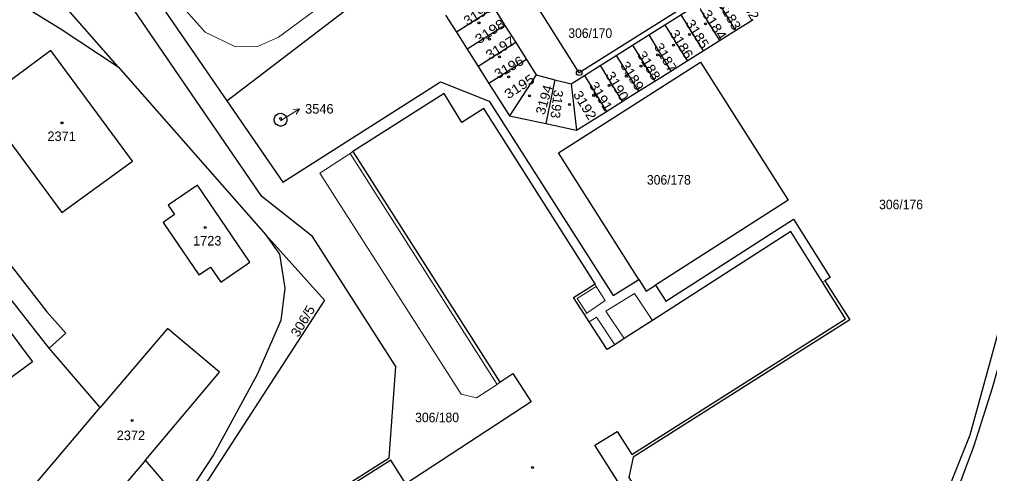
# Model space of a CAD drawing. Extents: x -679733 to -673243, y -1075091 to -1066557.
# Drawn here: x -676245.5 to -676072.8, y -1072574.2 to -1072493.4 of the extents above; entities that cross this region are included whole.
import ezdxf

# ---------------------------------------------------------------- set-up
doc = ezdxf.new("R2010")
doc.units = 0
doc.header["$LTSCALE"] = 0.68
for name, color, linetype, lineweight in [('1', 7, 'Continuous', 25), ('4', 7, 'Continuous', 13), ('5', 7, 'Continuous', 25), ('7', 7, 'Continuous', 13), ('8', 7, 'Continuous', 25)]:
    doc.layers.add(name, color=color, linetype=linetype, lineweight=lineweight)
doc.layers.add('2', color=7, linetype='Continuous')

msp = doc.modelspace()

# ---------------------------------------------------------------- linework, layer by layer
at = {"layer": '1'}
for p, q in [((-676208.52, -1072507.9), (-676175.83, -1072482.87)), ((-676124.86, -1072490.76), (-676120.86, -1072497.14)), ((-676169.65, -1072492.62), (-676167.7, -1072495.68)), ((-676120.86, -1072497.14), (-676118.01, -1072495.36)), ((-676157.14, -1072497.51), (-676163.83, -1072501.78)), ((-676133.48, -1072496.17), (-676129.56, -1072502.6)), ((-676139.24, -1072499.79), (-676135.29, -1072506.19)), ((-676129.56, -1072502.6), (-676126.63, -1072500.76)), ((-676227.86, -1072501.86), (-676201.67, -1072531.67)), ((-676163.83, -1072501.78), (-676161.91, -1072504.79)), ((-676135.29, -1072506.19), (-676132.36, -1072504.36))]:
    msp.add_line(p, q, dxfattribs=at)
for points in [[(-676227.86, -1072501.86), (-676299.88, -1072419.89), (-676371.63, -1072338.06), (-676349.77, -1072370.44), (-676336.42, -1072390.58), (-676286.47, -1072462.64)], [(-676393.87, -1072354.27), (-676392.79, -1072356.37), (-676350.62, -1072411.11), (-676336.27, -1072423.2), (-676320.05, -1072433.48), (-676310.5, -1072438.74), (-676297.87, -1072456.58), (-676292.66, -1072479.44), (-676278.01, -1072497.19), (-676240.58, -1072545.43), (-676237.18, -1072549.2), (-676240.15, -1072551.88)], [(-676249.92, -1072389.1), (-676228.26, -1072391.78), (-676166.55, -1072475.76), (-676169.49, -1072478.01), (-676168.72, -1072479.21), (-676166.78, -1072482.27), (-676164.85, -1072485.33), (-676162.93, -1072488.36), (-676160.99, -1072491.42), (-676159.07, -1072494.46), (-676157.14, -1072497.51), (-676155.23, -1072500.52), (-676153.5, -1072503.26), (-676150.15, -1072504.12), (-676147.3, -1072504.85), (-676144.92, -1072503.36), (-676142.1, -1072501.58), (-676139.24, -1072499.79), (-676136.34, -1072497.97), (-676133.48, -1072496.17), (-676130.59, -1072494.36), (-676127.75, -1072492.57), (-676124.86, -1072490.76), (-676121.96, -1072488.93)], [(-676292.07, -1072402.99), (-676279.41, -1072419.22), (-676277.22, -1072423.73), (-676275.71, -1072427.4), (-676272.62, -1072432.59), (-676272.04, -1072433.35), (-676258.47, -1072448.08), (-676256.31, -1072450.13), (-676236.39, -1072468.37), (-676234.99, -1072469.86), (-676232.52, -1072472.99), (-676208.52, -1072507.9)], [(-676063.71, -1072441.28), (-676062.84, -1072444.02), (-676061.41, -1072449.82), (-676145.85, -1072502.88), (-676156.45, -1072486.01)], [(-676170.41, -1072585.11), (-676168.79, -1072587.66), (-676210.27, -1072613.8), (-676216.99, -1072603.2), (-676216.36, -1072602.8), (-676220, -1072596.97), (-676179.64, -1072571.39), (-676178.45, -1072555.16), (-676193.28, -1072532.03), (-676202.29, -1072524.88), (-676236.01, -1072475.68), (-676237.75, -1072473.29), (-676240.63, -1072470.5), (-676259.07, -1072453.6)], [(-676240.15, -1072551.88), (-676280.98, -1072499.86), (-676296, -1072482.45), (-676303.18, -1072461.34)], [(-676070.69, -1072465.69), (-676059.17, -1072482.71), (-676060.35, -1072503.43), (-676065.77, -1072528.95), (-676076.34, -1072567.38), (-676083.41, -1072584.95), (-676093.32, -1072601.73), (-676100.75, -1072617.65), (-676109.37, -1072640.15)], [(-676254.72, -1072484.88), (-676238.18, -1072494.99), (-676227.86, -1072501.86)], [(-676121.96, -1072488.93), (-676118.01, -1072495.36), (-676114.87, -1072493.39)], [(-676160.99, -1072491.42), (-676167.7, -1072495.68), (-676165.77, -1072498.72)], [(-676127.75, -1072492.57), (-676123.78, -1072498.98), (-676120.86, -1072497.14)], [(-676159.07, -1072494.46), (-676165.77, -1072498.72), (-676163.83, -1072501.78)], [(-676130.59, -1072494.36), (-676126.63, -1072500.76), (-676123.78, -1072498.98)], [(-676136.34, -1072497.97), (-676132.36, -1072504.36), (-676129.56, -1072502.6)], [(-676155.23, -1072500.52), (-676161.91, -1072504.79), (-676158.26, -1072510.54)], [(-676135.25, -1072539.65), (-676149.51, -1072517.16), (-676124.23, -1072500.99), (-676108.63, -1072525.55), (-676132.25, -1072540.7)], [(-676142.1, -1072501.58), (-676138.18, -1072508), (-676135.29, -1072506.19)], [(-676153.5, -1072503.26), (-676158.26, -1072510.54), (-676151.77, -1072511.94)], [(-676150.15, -1072504.12), (-676151.77, -1072511.94), (-676146.33, -1072513.11)], [(-676144.92, -1072503.36), (-676140.98, -1072509.76), (-676138.18, -1072508)], [(-676208.52, -1072507.9), (-676198.57, -1072522.38), (-676170.54, -1072504.52), (-676161.87, -1072507.92), (-676139.81, -1072542.54), (-676135.25, -1072539.65)], [(-676147.3, -1072504.85), (-676146.33, -1072513.11), (-676140.98, -1072509.76)], [(-676128.66, -1072591.93), (-676143.04, -1072569.16), (-676139.08, -1072566.72), (-676136.5, -1072570.82), (-676098.44, -1072546.68), (-676102.53, -1072540.16), (-676108.2, -1072531.13), (-676132.8, -1072546.95), (-676137.84, -1072550.19), (-676139.52, -1072551.27), (-676140.87, -1072552.14), (-676144.06, -1072547.18), (-676144.87, -1072545.92), (-676146.85, -1072542.85), (-676143.02, -1072540.41), (-676162.81, -1072509.22), (-676166.7, -1072511.75), (-676169.87, -1072506.55), (-676186.1, -1072516.87), (-676159.97, -1072557.94), (-676157.64, -1072556.42), (-676154.37, -1072561.43), (-676176.68, -1072575.99), (-676179.37, -1072571.81), (-676219.31, -1072597.12)], [(-676132.25, -1072540.7), (-676130.43, -1072543.54), (-676107.7, -1072528.96), (-676101.21, -1072539.32), (-676102.11, -1072539.89), (-676097.68, -1072546.87), (-676136.24, -1072571.25), (-676137.03, -1072574.92), (-676125.92, -1072592.2), (-676126.99, -1072594.61)], [(-676201.67, -1072531.67), (-676199.17, -1072535.19), (-676198.24, -1072541.19), (-676198.95, -1072546.98), (-676203.16, -1072556.56), (-676210.92, -1072570.88), (-676218.12, -1072581.78), (-676236.74, -1072601.09), (-676236.52, -1072604.92), (-676236.33, -1072610.64)], [(-676201.67, -1072531.67), (-676191.15, -1072543.36), (-676235.07, -1072611.09), (-676215.61, -1072618)], [(-676108.14, -1072640.63), (-676099.22, -1072618.24), (-676096.23, -1072611.41), (-676092.66, -1072604.31), (-676081.65, -1072584.47), (-676079.59, -1072580.02), (-676075.54, -1072569.2), (-676072.31, -1072558.92), (-676068.71, -1072546.39), (-676064.43, -1072530.6)], [(-676257.12, -1072538.94), (-676255.51, -1072537.76), (-676243.1, -1072554.3), (-676269.14, -1072573.49), (-676269.31, -1072573.26)], [(-676135.25, -1072539.65), (-676133.9, -1072541.76), (-676132.25, -1072540.7)], [(-676223.04, -1072571.81), (-676209.82, -1072556.18), (-676219.13, -1072548.39), (-676231.08, -1072562.45)], [(-676223.04, -1072571.81), (-676232.93, -1072583.5), (-676242.26, -1072575.6), (-676231.08, -1072562.45), (-676240.15, -1072551.88)], [(-676236.33, -1072610.64), (-676237.84, -1072609.38), (-676238.6, -1072605.77), (-676238.87, -1072602.27), (-676238.34, -1072599.76), (-676219.98, -1072580.22), (-676218.08, -1072577.59), (-676223.04, -1072571.81)]]:
    msp.add_lwpolyline(points, dxfattribs=at)
for points in [[(-676225.34, -1072518.59), (-676239.89, -1072498.95), (-676252.37, -1072508.19), (-676237.91, -1072527.72)], [(-676199.55, -1072510.23), (-676199.228, -1072510.116), (-676198.886, -1072510.1), (-676198.554, -1072510.183), (-676198.261, -1072510.359), (-676198.1, -1072510.519), (-676197.923, -1072510.811), (-676197.838, -1072511.143), (-676197.853, -1072511.484), (-676197.966, -1072511.807), (-676198.167, -1072512.084), (-676198.44, -1072512.29), (-676198.768, -1072512.388), (-676199.11, -1072512.387), (-676199.438, -1072512.287), (-676199.723, -1072512.097), (-676199.802, -1072512.018), (-676199.993, -1072511.734), (-676200.094, -1072511.407), (-676200.097, -1072511.065), (-676200, -1072510.736), (-676199.812, -1072510.45)], [(-676213.54, -1072538.86), (-676211.47, -1072537.46), (-676209.6, -1072540.16), (-676204.48, -1072536.57), (-676213.79, -1072522.87), (-676218.96, -1072526.44), (-676217.84, -1072528.1), (-676219.9, -1072529.5)]]:
    msp.add_lwpolyline(points, close=True, dxfattribs=at)
at = {"layer": '4'}
for p, q in [((-676212.42, -1072495.67), (-676232.52, -1072472.99)), ((-676170.61, -1072475.28), (-676199.37, -1072496.57)), ((-676207.03, -1072498.3), (-676212.42, -1072495.67)), ((-676199.37, -1072496.57), (-676203.11, -1072498.19)), ((-676203.11, -1072498.19), (-676207.03, -1072498.3)), ((-676186.62, -1072517.27), (-676192.01, -1072520.73)), ((-676186.1, -1072516.87), (-676186.62, -1072517.27)), ((-676186.62, -1072517.27), (-676160.43, -1072558.32)), ((-676166.87, -1072560.09), (-676192.01, -1072520.73)), ((-676143.02, -1072540.41), (-676142.81, -1072540.89)), ((-676102.11, -1072539.89), (-676102.53, -1072540.16)), ((-676142.81, -1072540.89), (-676146.22, -1072543.06)), ((-676141.2, -1072543.42), (-676142.81, -1072540.89)), ((-676136.02, -1072542.16), (-676141.09, -1072545.28)), ((-676132.8, -1072546.95), (-676136.02, -1072542.16)), ((-676146.22, -1072543.06), (-676144.5, -1072545.68)), ((-676144.5, -1072545.68), (-676141.2, -1072543.42)), ((-676144.87, -1072545.92), (-676144.5, -1072545.68)), ((-676141.09, -1072545.28), (-676137.84, -1072550.19)), ((-676142.76, -1072546.35), (-676144.06, -1072547.18)), ((-676139.52, -1072551.27), (-676142.76, -1072546.35)), ((-676160.43, -1072558.32), (-676159.97, -1072557.94)), ((-676160.43, -1072558.32), (-676164.14, -1072560.7)), ((-676164.14, -1072560.7), (-676166.87, -1072560.09))]:
    msp.add_line(p, q, dxfattribs=at)
at = {"layer": '5'}
for centre in [(-676163.6768, -1072493.9992), (-676123.3668, -1072494.2092), (-676161.8168, -1072496.9192), (-676126.2168, -1072496.0592), (-676129.0768, -1072497.9892), (-676160.0368, -1072500.0592), (-676131.9268, -1072499.6992), (-676134.8468, -1072501.6992), (-676158.3968, -1072503.6292), (-676137.4868, -1072503.4892), (-676140.4868, -1072505.1292), (-676154.6868, -1072506.9792), (-676143.2668, -1072506.9092), (-676147.5468, -1072508.5492), (-676198.9868, -1072511.0292), (-676237.8768, -1072511.7792), (-676212.3768, -1072530.4092), (-676225.3868, -1072564.7392), (-676154.1468, -1072573.0892)]:
    msp.add_circle(centre, 0.175, dxfattribs=at)
at = {"layer": '7'}
msp.add_line((-676195.605, -1072509.32), (-676196.72, -1072509.426), dxfattribs=at)
msp.add_lwpolyline([(-676198.97, -1072511.43), (-676198.15, -1072510.91), (-676195.605, -1072509.32), (-676196.189, -1072510.275)], dxfattribs=at)
at = {"layer": '8'}
for radius in [0.5, 0.0303]:
    msp.add_circle((-676145.85, -1072502.8799), radius, dxfattribs=at)

# ---------------------------------------------------------------- texts
at = {"layer": '2'}
for s, rotation, width, p in [('3182', 302, 1.1, (-676118.09, -1072488.99)), ('3199', 31, 1.1, (-676165.772, -1072494.608)), ('3183', 300, 1.1, (-676121.206, -1072490.675)), ('3184', 303, 1.15, (-676124.082, -1072492.372)), ('3198', 34, 1.15, (-676163.664, -1072497.864)), ('3185', 302, 1.1, (-676127.01, -1072494.07)), ('3186', 302, 1.1, (-676129.83, -1072495.89)), ('3197', 32, 1.1, (-676161.799, -1072500.67)), ('3188', 301, 1.1, (-676135.608, -1072499.657)), ('3187', 300, 1.1, (-676132.596, -1072498.195)), ('3196', 30, 1.1, (-676160.335, -1072504.046)), ('3189', 302, 1.1, (-676138.61, -1072501.54)), ('3190', 301, 1.1, (-676141.248, -1072503.297)), ('3195', 33, 1.15, (-676158.457, -1072507.632)), ('3194', 74, 1.05, (-676152.002, -1072510.474)), ('3192', 301, 1.1, (-676146.988, -1072506.717)), ('3191', 301, 1.1, (-676144.138, -1072505.117)), ('306/5', 59, 1.05, (-676195.821, -1072550.067))]:
    msp.add_text(s, height=1.7, rotation=rotation, dxfattribs=dict(at, width=width)).set_placement(p)
at = {"layer": '2', "width": 0.95}
for s, p in [('306/170', (-676147.78, -1072496.69)), ('306/178', (-676133.79, -1072522.79)), ('306/176', (-676092.47, -1072527.17)), ('306/180', (-676175.03, -1072565.06))]:
    msp.add_text(s, height=1.7, dxfattribs=at).set_placement(p)
at = {"layer": '2'}
msp.add_text('3193', height=1.7, rotation=263, dxfattribs=at).set_placement((-676150.343, -1072505.856))
for s, p in [('3546', (-676194.61, -1072510.16)), ('2371', (-676240.47, -1072515.04)), ('1723', (-676214.56, -1072533.62)), ('2372', (-676228.14, -1072568.249))]:
    msp.add_text(s, height=1.7, dxfattribs=at).set_placement(p)

doc.saveas('drawing.dxf')
